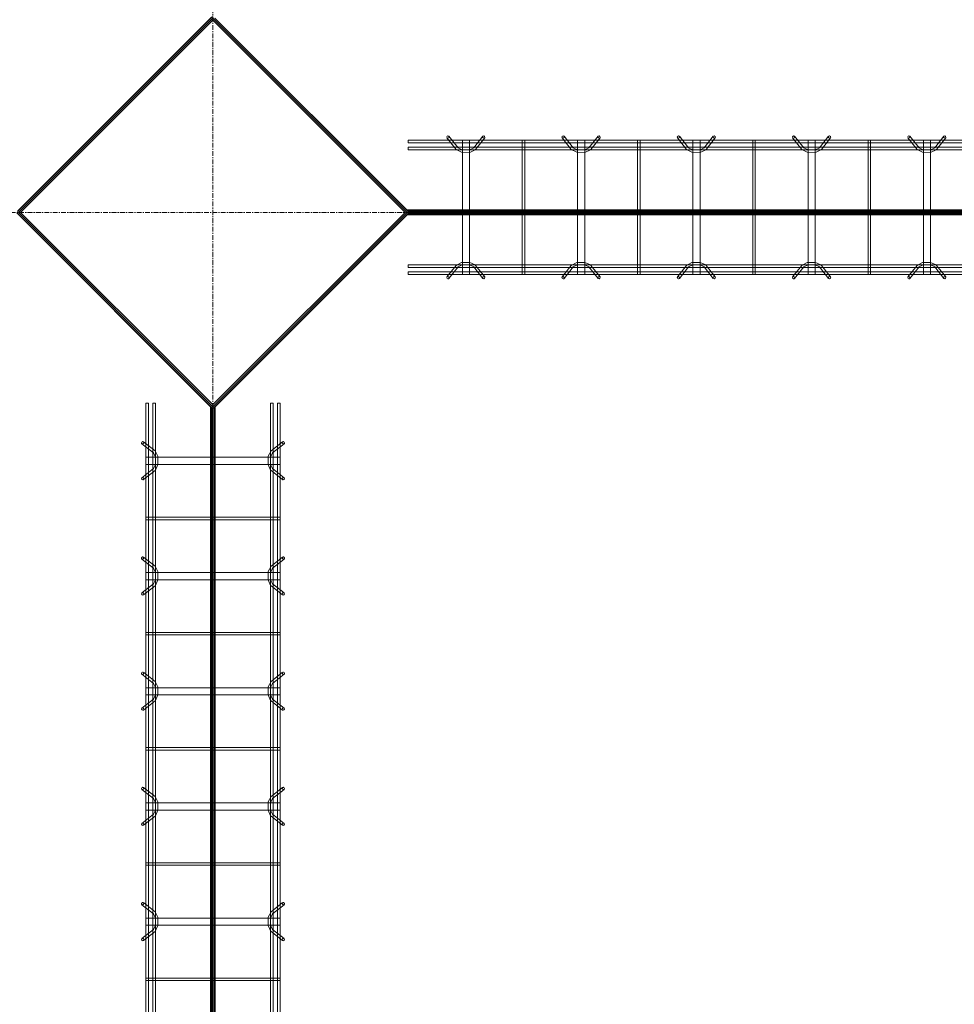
# Model space of a CAD drawing. Header units: inches. Extents: x -4136 to 1945, y -6639 to 12387.
# Tile 303 of 656: x -3501 to -3404, y 10084 to 10187. Entities that reach past the tile are written whole.
import ezdxf

# ---------------------------------------------------------------- set-up
doc = ezdxf.new("R2010")
doc.units = ezdxf.units.IN
doc.header["$MEASUREMENT"] = 0
doc.linetypes.add('Línea de rejilla', pattern=[0.875, 0.5, -0.125, 0.125, -0.125])
for name, color, linetype, lineweight in [('A-FLOR', 7, 'Continuous', 9), ('A-GENM', 7, 'Continuous', 9), ('S-BEAM', 7, 'Continuous', 9), ('S-GRID', 7, 'Continuous', 9)]:
    doc.layers.add(name, color=color, linetype=linetype, lineweight=lineweight)

# ---------------------------------------------------------------- blocks, each defined once
blk = doc.blocks.new('Dowel bar assembly - Dowel bar assembly-673744-SLAB ON GROUND JOINTS')
at = {"layer": 'S-BEAM', "color": 253, "true_color": 0xaaaaaa}
for p, q in [((4.02, 2.23), (4.97, 1.03)), ((5.18, 1.19), (4.23, 2.39)), ((7.76, 2.39), (6.81, 1.19)), ((7.01, 1.03), (7.96, 2.23)), ((16.02, 2.23), (16.97, 1.03)), ((17.18, 1.19), (16.23, 2.39)), ((19.76, 2.39), (18.81, 1.19)), ((19.01, 1.03), (19.96, 2.23)), ((28.02, 2.23), (28.97, 1.03)), ((29.18, 1.19), (28.23, 2.39)), ((31.76, 2.39), (30.81, 1.19)), ((31.01, 1.03), (31.96, 2.23)), ((40.02, 2.23), (40.97, 1.03)), ((41.18, 1.19), (40.23, 2.39)), ((43.76, 2.39), (42.81, 1.19)), ((43.01, 1.03), (43.96, 2.23)), ((52.02, 2.23), (52.97, 1.03)), ((53.18, 1.19), (52.23, 2.39)), ((55.76, 2.39), (54.81, 1.19)), ((55.01, 1.03), (55.96, 2.23)), ((245.28, 1.98), (0, 1.98)), ((0, 1.98), (0, 1.72)), ((0, 1.72), (0, 1.98)), ((0, 1.72), (245.28, 1.72)), ((245.28, 1.25), (0, 1.25)), ((0, 0.99), (0, 1.25)), ((0, 1.25), (0, 0.99)), ((5.63, 1.99), (5.63, -12.01)), ((6.38, 1.99), (5.63, 1.99)), ((5.63, 1.99), (6.38, 1.99)), ((6.38, -12.01), (6.38, 1.99)), ((11.87, 1.99), (11.87, -12.01)), ((12.13, 1.99), (11.87, 1.99)), ((11.87, 1.99), (12.13, 1.99)), ((12.13, -12.01), (12.13, 1.99)), ((17.63, 1.99), (17.63, -12.01)), ((18.38, 1.99), (17.63, 1.99)), ((17.63, 1.99), (18.38, 1.99)), ((18.38, -12.01), (18.38, 1.99)), ((23.87, 1.99), (23.87, -12.01)), ((24.13, 1.99), (23.87, 1.99)), ((23.87, 1.99), (24.13, 1.99)), ((24.13, -12.01), (24.13, 1.99)), ((29.63, 1.99), (29.63, -12.01)), ((30.38, 1.99), (29.63, 1.99)), ((29.63, 1.99), (30.38, 1.99)), ((30.38, -12.01), (30.38, 1.99)), ((35.87, 1.99), (35.87, -12.01)), ((36.13, 1.99), (35.87, 1.99)), ((35.87, 1.99), (36.13, 1.99)), ((36.13, -12.01), (36.13, 1.99)), ((41.63, 1.99), (41.63, -12.01)), ((42.38, 1.99), (41.63, 1.99)), ((41.63, 1.99), (42.38, 1.99)), ((42.38, -12.01), (42.38, 1.99)), ((47.87, 1.99), (47.87, -12.01)), ((48.13, 1.99), (47.87, 1.99)), ((47.87, 1.99), (48.13, 1.99)), ((48.13, -12.01), (48.13, 1.99)), ((53.63, 1.99), (53.63, -12.01)), ((54.38, 1.99), (53.63, 1.99)), ((53.63, 1.99), (54.38, 1.99)), ((54.38, -12.01), (54.38, 1.99)), ((59.87, 1.99), (59.87, -12.01)), ((60.13, 1.99), (59.87, 1.99)), ((59.87, 1.99), (60.13, 1.99)), ((60.13, -12.01), (60.13, 1.99)), ((0, 0.99), (245.28, 0.99)), ((245.28, -11.01), (0, -11.01)), ((0, -11.27), (0, -11.01)), ((0, -11.01), (0, -11.27)), ((0, -11.27), (245.28, -11.27)), ((4.97, -11.05), (4.02, -12.25)), ((4.23, -12.41), (5.18, -11.21)), ((6.81, -11.21), (7.76, -12.41)), ((7.96, -12.25), (7.01, -11.05)), ((16.97, -11.05), (16.02, -12.25)), ((16.23, -12.41), (17.18, -11.21)), ((18.81, -11.21), (19.76, -12.41)), ((19.96, -12.25), (19.01, -11.05)), ((28.97, -11.05), (28.02, -12.25)), ((28.23, -12.41), (29.18, -11.21)), ((30.81, -11.21), (31.76, -12.41)), ((31.96, -12.25), (31.01, -11.05)), ((40.97, -11.05), (40.02, -12.25)), ((40.23, -12.41), (41.18, -11.21)), ((42.81, -11.21), (43.76, -12.41)), ((43.96, -12.25), (43.01, -11.05)), ((52.97, -11.05), (52.02, -12.25)), ((52.23, -12.41), (53.18, -11.21)), ((54.81, -11.21), (55.76, -12.41)), ((55.96, -12.25), (55.01, -11.05)), ((245.28, -11.74), (0, -11.74)), ((0, -12), (0, -11.74)), ((0, -11.74), (0, -12)), ((0, -12), (245.28, -12)), ((6.38, -12.01), (5.63, -12.01)), ((5.63, -12.01), (6.38, -12.01)), ((12.13, -12.01), (11.87, -12.01)), ((11.87, -12.01), (12.13, -12.01)), ((18.38, -12.01), (17.63, -12.01)), ((17.63, -12.01), (18.38, -12.01)), ((24.13, -12.01), (23.87, -12.01)), ((23.87, -12.01), (24.13, -12.01)), ((30.38, -12.01), (29.63, -12.01)), ((29.63, -12.01), (30.38, -12.01)), ((36.13, -12.01), (35.87, -12.01)), ((35.87, -12.01), (36.13, -12.01)), ((42.38, -12.01), (41.63, -12.01)), ((41.63, -12.01), (42.38, -12.01)), ((48.13, -12.01), (47.87, -12.01)), ((47.87, -12.01), (48.13, -12.01)), ((54.38, -12.01), (53.63, -12.01)), ((53.63, -12.01), (54.38, -12.01)), ((60.13, -12.01), (59.87, -12.01)), ((59.87, -12.01), (60.13, -12.01))]:
    blk.add_line(p, q, dxfattribs=at)
at = {"layer": 'S-BEAM', "color": 253, "true_color": 0xaaaaaa, "flags": 128}
for points in [[(4.97, 1.03), (5.53, 0.73), (6.39, 0.72), (6.97, 0.99), (7.01, 1.03)], [(5.18, 1.19), (5.62, 0.97), (6.38, 0.98), (6.81, 1.19)], [(16.97, 1.03), (17.53, 0.73), (18.39, 0.72), (18.97, 0.99), (19.01, 1.03)], [(17.18, 1.19), (17.62, 0.97), (18.38, 0.98), (18.81, 1.19)], [(28.97, 1.03), (29.53, 0.73), (30.39, 0.72), (30.97, 0.99), (31.01, 1.03)], [(29.18, 1.19), (29.62, 0.97), (30.38, 0.98), (30.81, 1.19)], [(40.97, 1.03), (41.53, 0.73), (42.39, 0.72), (42.97, 0.99), (43.01, 1.03)], [(41.18, 1.19), (41.62, 0.97), (42.38, 0.98), (42.81, 1.19)], [(52.97, 1.03), (53.53, 0.73), (54.39, 0.72), (54.97, 0.99), (55.01, 1.03)], [(53.18, 1.19), (53.62, 0.97), (54.38, 0.98), (54.81, 1.19)], [(4.97, -11.05), (5.53, -10.75), (6.39, -10.74), (6.97, -11.01), (7.01, -11.05)], [(5.18, -11.21), (5.62, -10.99), (6.38, -11), (6.81, -11.21)], [(16.97, -11.05), (17.53, -10.75), (18.39, -10.74), (18.97, -11.01), (19.01, -11.05)], [(17.18, -11.21), (17.62, -10.99), (18.38, -11), (18.81, -11.21)], [(28.97, -11.05), (29.53, -10.75), (30.39, -10.74), (30.97, -11.01), (31.01, -11.05)], [(29.18, -11.21), (29.62, -10.99), (30.38, -11), (30.81, -11.21)], [(40.97, -11.05), (41.53, -10.75), (42.39, -10.74), (42.97, -11.01), (43.01, -11.05)], [(41.18, -11.21), (41.62, -10.99), (42.38, -11), (42.81, -11.21)], [(52.97, -11.05), (53.53, -10.75), (54.39, -10.74), (54.97, -11.01), (55.01, -11.05)], [(53.18, -11.21), (53.62, -10.99), (54.38, -11), (54.81, -11.21)]]:
    blk.add_lwpolyline(points, dxfattribs=at)
at = {"layer": 'S-BEAM', "color": 253, "true_color": 0xaaaaaa}
for centre, major_axis, start_param, end_param in [((4.12, 2.31), (0.101, 0.08), 5.709265, 8.850858), ((4.12, 2.31), (0.101, 0.08), 2.567673, 5.709265), ((7.86, 2.31), (-0.101, 0.08), 3.715513, 6.857105), ((7.86, 2.31), (-0.101, 0.08), 0.57392, 3.715513), ((16.12, 2.31), (0.101, 0.08), 5.709265, 8.850858), ((16.12, 2.31), (0.101, 0.08), 2.567673, 5.709265), ((19.86, 2.31), (-0.101, 0.08), 3.715513, 6.857105), ((19.86, 2.31), (-0.101, 0.08), 0.57392, 3.715513), ((28.12, 2.31), (0.101, 0.08), 5.709265, 8.850858), ((28.12, 2.31), (0.101, 0.08), 2.567673, 5.709265), ((31.86, 2.31), (-0.101, 0.08), 3.715513, 6.857105), ((31.86, 2.31), (-0.101, 0.08), 0.57392, 3.715513), ((40.12, 2.31), (0.101, 0.08), 5.709265, 8.850858), ((40.12, 2.31), (0.101, 0.08), 2.567673, 5.709265), ((43.86, 2.31), (-0.101, 0.08), 3.715513, 6.857105), ((43.86, 2.31), (-0.101, 0.08), 0.57392, 3.715513), ((52.12, 2.31), (0.101, 0.08), 5.709265, 8.850858), ((52.12, 2.31), (0.101, 0.08), 2.567673, 5.709265), ((55.86, 2.31), (-0.101, 0.08), 3.715513, 6.857105), ((55.86, 2.31), (-0.101, 0.08), 0.57392, 3.715513), ((4.12, -12.33), (-0.101, 0.08), 3.715513, 6.857105), ((7.86, -12.33), (0.101, 0.08), 5.709265, 8.850858), ((16.12, -12.33), (-0.101, 0.08), 3.715513, 6.857105), ((19.86, -12.33), (0.101, 0.08), 5.709265, 8.850858), ((28.12, -12.33), (-0.101, 0.08), 3.715513, 6.857105), ((31.86, -12.33), (0.101, 0.08), 5.709265, 8.850858), ((40.12, -12.33), (-0.101, 0.08), 3.715513, 6.857105), ((43.86, -12.33), (0.101, 0.08), 5.709265, 8.850858), ((52.12, -12.33), (-0.101, 0.08), 3.715513, 6.857105), ((55.86, -12.33), (0.101, 0.08), 5.709265, 8.850858), ((4.12, -12.33), (-0.101, 0.08), 0.57392, 3.715513), ((7.86, -12.33), (0.101, 0.08), 2.567673, 5.709265), ((16.12, -12.33), (-0.101, 0.08), 0.57392, 3.715513), ((19.86, -12.33), (0.101, 0.08), 2.567673, 5.709265), ((28.12, -12.33), (-0.101, 0.08), 0.57392, 3.715513), ((31.86, -12.33), (0.101, 0.08), 2.567673, 5.709265), ((40.12, -12.33), (-0.101, 0.08), 0.57392, 3.715513), ((43.86, -12.33), (0.101, 0.08), 2.567673, 5.709265), ((52.12, -12.33), (-0.101, 0.08), 0.57392, 3.715513), ((55.86, -12.33), (0.101, 0.08), 2.567673, 5.709265)]:
    blk.add_ellipse(centre, major_axis=major_axis, ratio=0.816528, start_param=start_param, end_param=end_param, dxfattribs=at)
blk = doc.blocks.new('Dowel bar assembly - Dowel bar assembly-672828-SLAB ON GROUND JOINTS')
at = {"layer": 'S-BEAM', "color": 253, "true_color": 0xaaaaaa}
for p, q in [((4.02, 2.23), (4.97, 1.03)), ((5.18, 1.19), (4.23, 2.39)), ((7.76, 2.39), (6.81, 1.19)), ((7.01, 1.03), (7.96, 2.23)), ((16.02, 2.23), (16.97, 1.03)), ((17.18, 1.19), (16.23, 2.39)), ((19.76, 2.39), (18.81, 1.19)), ((19.01, 1.03), (19.96, 2.23)), ((28.02, 2.23), (28.97, 1.03)), ((29.18, 1.19), (28.23, 2.39)), ((31.76, 2.39), (30.81, 1.19)), ((31.01, 1.03), (31.96, 2.23)), ((40.02, 2.23), (40.97, 1.03)), ((41.18, 1.19), (40.23, 2.39)), ((43.76, 2.39), (42.81, 1.19)), ((43.01, 1.03), (43.96, 2.23)), ((52.02, 2.23), (52.97, 1.03)), ((53.18, 1.19), (52.23, 2.39)), ((55.76, 2.39), (54.81, 1.19)), ((55.01, 1.03), (55.96, 2.23)), ((64.02, 2.23), (64.97, 1.03)), ((65.18, 1.19), (64.23, 2.39)), ((67.76, 2.39), (66.81, 1.19)), ((67.01, 1.03), (67.96, 2.23)), ((76.02, 2.23), (76.97, 1.03)), ((77.18, 1.19), (76.23, 2.39)), ((79.76, 2.39), (78.81, 1.19)), ((79.01, 1.03), (79.96, 2.23)), ((88.02, 2.23), (88.97, 1.03)), ((89.18, 1.19), (88.23, 2.39)), ((91.76, 2.39), (90.81, 1.19)), ((91.01, 1.03), (91.96, 2.23)), ((100.02, 2.23), (100.97, 1.03)), ((101.18, 1.19), (100.23, 2.39)), ((103.76, 2.39), (102.81, 1.19)), ((103.01, 1.03), (103.96, 2.23)), ((112.02, 2.23), (112.97, 1.03)), ((113.18, 1.19), (112.23, 2.39)), ((115.76, 2.39), (114.81, 1.19)), ((115.01, 1.03), (115.96, 2.23)), ((128.02, 2.23), (128.97, 1.03)), ((129.18, 1.19), (128.23, 2.39)), ((131.76, 2.39), (130.81, 1.19)), ((131.01, 1.03), (131.96, 2.23)), ((136, 1.98), (0, 1.98)), ((0, 1.98), (0, 1.72)), ((0, 1.72), (0, 1.98)), ((0, 1.72), (136, 1.72)), ((136, 1.25), (0, 1.25)), ((0, 0.99), (0, 1.25)), ((0, 1.25), (0, 0.99)), ((5.63, 1.99), (5.63, -12.01)), ((6.38, 1.99), (5.63, 1.99)), ((5.63, 1.99), (6.38, 1.99)), ((6.38, -12.01), (6.38, 1.99)), ((11.87, 1.99), (11.87, -12.01)), ((12.13, 1.99), (11.87, 1.99)), ((11.87, 1.99), (12.13, 1.99)), ((12.13, -12.01), (12.13, 1.99)), ((17.63, 1.99), (17.63, -12.01)), ((18.38, 1.99), (17.63, 1.99)), ((17.63, 1.99), (18.38, 1.99)), ((18.38, -12.01), (18.38, 1.99)), ((23.87, 1.99), (23.87, -12.01)), ((24.13, 1.99), (23.87, 1.99)), ((23.87, 1.99), (24.13, 1.99)), ((24.13, -12.01), (24.13, 1.99)), ((29.63, 1.99), (29.63, -12.01)), ((30.38, 1.99), (29.63, 1.99)), ((29.63, 1.99), (30.38, 1.99)), ((30.38, -12.01), (30.38, 1.99)), ((35.87, 1.99), (35.87, -12.01)), ((36.13, 1.99), (35.87, 1.99)), ((35.87, 1.99), (36.13, 1.99)), ((36.13, -12.01), (36.13, 1.99)), ((41.63, 1.99), (41.63, -12.01)), ((42.38, 1.99), (41.63, 1.99)), ((41.63, 1.99), (42.38, 1.99)), ((42.38, -12.01), (42.38, 1.99)), ((47.87, 1.99), (47.87, -12.01)), ((48.13, 1.99), (47.87, 1.99)), ((47.87, 1.99), (48.13, 1.99)), ((48.13, -12.01), (48.13, 1.99)), ((53.63, 1.99), (53.63, -12.01)), ((54.38, 1.99), (53.63, 1.99)), ((53.63, 1.99), (54.38, 1.99)), ((54.38, -12.01), (54.38, 1.99)), ((59.87, 1.99), (59.87, -12.01)), ((60.13, 1.99), (59.87, 1.99)), ((59.87, 1.99), (60.13, 1.99)), ((60.13, -12.01), (60.13, 1.99)), ((65.63, 1.99), (65.63, -12.01)), ((66.38, 1.99), (65.63, 1.99)), ((65.63, 1.99), (66.38, 1.99)), ((66.38, -12.01), (66.38, 1.99)), ((71.87, 1.99), (71.87, -12.01)), ((72.13, 1.99), (71.87, 1.99)), ((71.87, 1.99), (72.13, 1.99)), ((72.13, -12.01), (72.13, 1.99)), ((77.63, 1.99), (77.63, -12.01)), ((78.38, 1.99), (77.63, 1.99)), ((77.63, 1.99), (78.38, 1.99)), ((78.38, -12.01), (78.38, 1.99)), ((83.87, 1.99), (83.87, -12.01)), ((84.13, 1.99), (83.87, 1.99)), ((83.87, 1.99), (84.13, 1.99)), ((84.13, -12.01), (84.13, 1.99)), ((89.63, 1.99), (89.63, -12.01)), ((90.38, 1.99), (89.63, 1.99)), ((89.63, 1.99), (90.38, 1.99)), ((90.38, -12.01), (90.38, 1.99)), ((95.87, 1.99), (95.87, -12.01)), ((96.13, 1.99), (95.87, 1.99)), ((95.87, 1.99), (96.13, 1.99)), ((96.13, -12.01), (96.13, 1.99)), ((101.63, 1.99), (101.63, -12.01)), ((102.38, 1.99), (101.63, 1.99)), ((101.63, 1.99), (102.38, 1.99)), ((102.38, -12.01), (102.38, 1.99)), ((107.87, 1.99), (107.87, -12.01)), ((108.13, 1.99), (107.87, 1.99)), ((107.87, 1.99), (108.13, 1.99)), ((108.13, -12.01), (108.13, 1.99)), ((113.63, 1.99), (113.63, -12.01)), ((114.38, 1.99), (113.63, 1.99)), ((113.63, 1.99), (114.38, 1.99)), ((114.38, -12.01), (114.38, 1.99)), ((119.87, 1.99), (119.87, -12.01)), ((120.13, 1.99), (119.87, 1.99)), ((119.87, 1.99), (120.13, 1.99)), ((120.13, -12.01), (120.13, 1.99)), ((129.63, 1.99), (129.63, -12.01)), ((130.38, 1.99), (129.63, 1.99)), ((129.63, 1.99), (130.38, 1.99)), ((130.38, -12.01), (130.38, 1.99)), ((136, 1.98), (136, 1.72)), ((136, 1.72), (136, 1.98)), ((136, 0.99), (136, 1.25)), ((136, 1.25), (136, 0.99)), ((0, 0.99), (136, 0.99)), ((136, -11.01), (0, -11.01)), ((0, -11.27), (0, -11.01)), ((0, -11.01), (0, -11.27)), ((0, -11.27), (136, -11.27)), ((4.97, -11.05), (4.02, -12.25)), ((4.23, -12.41), (5.18, -11.21)), ((6.81, -11.21), (7.76, -12.41)), ((7.96, -12.25), (7.01, -11.05)), ((16.97, -11.05), (16.02, -12.25)), ((16.23, -12.41), (17.18, -11.21)), ((18.81, -11.21), (19.76, -12.41)), ((19.96, -12.25), (19.01, -11.05)), ((28.97, -11.05), (28.02, -12.25)), ((28.23, -12.41), (29.18, -11.21)), ((30.81, -11.21), (31.76, -12.41)), ((31.96, -12.25), (31.01, -11.05)), ((40.97, -11.05), (40.02, -12.25)), ((40.23, -12.41), (41.18, -11.21)), ((42.81, -11.21), (43.76, -12.41)), ((43.96, -12.25), (43.01, -11.05)), ((52.97, -11.05), (52.02, -12.25)), ((52.23, -12.41), (53.18, -11.21)), ((54.81, -11.21), (55.76, -12.41)), ((55.96, -12.25), (55.01, -11.05)), ((64.97, -11.05), (64.02, -12.25)), ((64.23, -12.41), (65.18, -11.21)), ((66.81, -11.21), (67.76, -12.41)), ((67.96, -12.25), (67.01, -11.05)), ((76.97, -11.05), (76.02, -12.25)), ((76.23, -12.41), (77.18, -11.21)), ((78.81, -11.21), (79.76, -12.41)), ((79.96, -12.25), (79.01, -11.05)), ((88.97, -11.05), (88.02, -12.25)), ((88.23, -12.41), (89.18, -11.21)), ((90.81, -11.21), (91.76, -12.41)), ((91.96, -12.25), (91.01, -11.05)), ((100.97, -11.05), (100.02, -12.25)), ((100.23, -12.41), (101.18, -11.21)), ((102.81, -11.21), (103.76, -12.41)), ((103.96, -12.25), (103.01, -11.05)), ((112.97, -11.05), (112.02, -12.25)), ((112.23, -12.41), (113.18, -11.21)), ((114.81, -11.21), (115.76, -12.41)), ((115.96, -12.25), (115.01, -11.05)), ((128.97, -11.05), (128.02, -12.25)), ((128.23, -12.41), (129.18, -11.21)), ((130.81, -11.21), (131.76, -12.41)), ((131.96, -12.25), (131.01, -11.05)), ((136, -11.27), (136, -11.01)), ((136, -11.01), (136, -11.27)), ((136, -11.74), (0, -11.74)), ((0, -12), (0, -11.74)), ((0, -11.74), (0, -12)), ((0, -12), (136, -12)), ((6.38, -12.01), (5.63, -12.01)), ((5.63, -12.01), (6.38, -12.01)), ((12.13, -12.01), (11.87, -12.01)), ((11.87, -12.01), (12.13, -12.01)), ((18.38, -12.01), (17.63, -12.01)), ((17.63, -12.01), (18.38, -12.01)), ((24.13, -12.01), (23.87, -12.01)), ((23.87, -12.01), (24.13, -12.01)), ((30.38, -12.01), (29.63, -12.01)), ((29.63, -12.01), (30.38, -12.01)), ((36.13, -12.01), (35.87, -12.01)), ((35.87, -12.01), (36.13, -12.01)), ((42.38, -12.01), (41.63, -12.01)), ((41.63, -12.01), (42.38, -12.01)), ((48.13, -12.01), (47.87, -12.01)), ((47.87, -12.01), (48.13, -12.01)), ((54.38, -12.01), (53.63, -12.01)), ((53.63, -12.01), (54.38, -12.01)), ((60.13, -12.01), (59.87, -12.01)), ((59.87, -12.01), (60.13, -12.01)), ((66.38, -12.01), (65.63, -12.01)), ((65.63, -12.01), (66.38, -12.01)), ((72.13, -12.01), (71.87, -12.01)), ((71.87, -12.01), (72.13, -12.01)), ((78.38, -12.01), (77.63, -12.01)), ((77.63, -12.01), (78.38, -12.01)), ((84.13, -12.01), (83.87, -12.01)), ((83.87, -12.01), (84.13, -12.01)), ((90.38, -12.01), (89.63, -12.01)), ((89.63, -12.01), (90.38, -12.01)), ((96.13, -12.01), (95.87, -12.01)), ((95.87, -12.01), (96.13, -12.01)), ((102.38, -12.01), (101.63, -12.01)), ((101.63, -12.01), (102.38, -12.01)), ((108.13, -12.01), (107.87, -12.01)), ((107.87, -12.01), (108.13, -12.01)), ((114.38, -12.01), (113.63, -12.01)), ((113.63, -12.01), (114.38, -12.01)), ((120.13, -12.01), (119.87, -12.01)), ((119.87, -12.01), (120.13, -12.01)), ((130.38, -12.01), (129.63, -12.01)), ((129.63, -12.01), (130.38, -12.01)), ((136, -12), (136, -11.74)), ((136, -11.74), (136, -12))]:
    blk.add_line(p, q, dxfattribs=at)
at = {"layer": 'S-BEAM', "color": 253, "true_color": 0xaaaaaa, "flags": 128}
for points in [[(4.97, 1.03), (5.53, 0.73), (6.39, 0.72), (6.97, 0.99), (7.01, 1.03)], [(5.18, 1.19), (5.62, 0.97), (6.38, 0.98), (6.81, 1.19)], [(16.97, 1.03), (17.53, 0.73), (18.39, 0.72), (18.97, 0.99), (19.01, 1.03)], [(17.18, 1.19), (17.62, 0.97), (18.38, 0.98), (18.81, 1.19)], [(28.97, 1.03), (29.53, 0.73), (30.39, 0.72), (30.97, 0.99), (31.01, 1.03)], [(29.18, 1.19), (29.62, 0.97), (30.38, 0.98), (30.81, 1.19)], [(40.97, 1.03), (41.53, 0.73), (42.39, 0.72), (42.97, 0.99), (43.01, 1.03)], [(41.18, 1.19), (41.62, 0.97), (42.38, 0.98), (42.81, 1.19)], [(52.97, 1.03), (53.53, 0.73), (54.39, 0.72), (54.97, 0.99), (55.01, 1.03)], [(53.18, 1.19), (53.62, 0.97), (54.38, 0.98), (54.81, 1.19)], [(64.97, 1.03), (65.53, 0.73), (66.39, 0.72), (66.97, 0.99), (67.01, 1.03)], [(65.18, 1.19), (65.62, 0.97), (66.38, 0.98), (66.81, 1.19)], [(76.97, 1.03), (77.53, 0.73), (78.39, 0.72), (78.97, 0.99), (79.01, 1.03)], [(77.18, 1.19), (77.62, 0.97), (78.38, 0.98), (78.81, 1.19)], [(88.97, 1.03), (89.53, 0.73), (90.39, 0.72), (90.97, 0.99), (91.01, 1.03)], [(89.18, 1.19), (89.62, 0.97), (90.38, 0.98), (90.81, 1.19)], [(100.97, 1.03), (101.53, 0.73), (102.39, 0.72), (102.97, 0.99), (103.01, 1.03)], [(101.18, 1.19), (101.62, 0.97), (102.38, 0.98), (102.81, 1.19)], [(112.97, 1.03), (113.53, 0.73), (114.39, 0.72), (114.97, 0.99), (115.01, 1.03)], [(113.18, 1.19), (113.62, 0.97), (114.38, 0.98), (114.81, 1.19)], [(128.97, 1.03), (129.53, 0.73), (130.39, 0.72), (130.97, 0.99), (131.01, 1.03)], [(129.18, 1.19), (129.62, 0.97), (130.38, 0.98), (130.81, 1.19)], [(4.97, -11.05), (5.53, -10.75), (6.39, -10.74), (6.97, -11.01), (7.01, -11.05)], [(5.18, -11.21), (5.62, -10.99), (6.38, -11), (6.81, -11.21)], [(16.97, -11.05), (17.53, -10.75), (18.39, -10.74), (18.97, -11.01), (19.01, -11.05)], [(17.18, -11.21), (17.62, -10.99), (18.38, -11), (18.81, -11.21)], [(28.97, -11.05), (29.53, -10.75), (30.39, -10.74), (30.97, -11.01), (31.01, -11.05)], [(29.18, -11.21), (29.62, -10.99), (30.38, -11), (30.81, -11.21)], [(40.97, -11.05), (41.53, -10.75), (42.39, -10.74), (42.97, -11.01), (43.01, -11.05)], [(41.18, -11.21), (41.62, -10.99), (42.38, -11), (42.81, -11.21)], [(52.97, -11.05), (53.53, -10.75), (54.39, -10.74), (54.97, -11.01), (55.01, -11.05)], [(53.18, -11.21), (53.62, -10.99), (54.38, -11), (54.81, -11.21)], [(64.97, -11.05), (65.53, -10.75), (66.39, -10.74), (66.97, -11.01), (67.01, -11.05)], [(65.18, -11.21), (65.62, -10.99), (66.38, -11), (66.81, -11.21)], [(76.97, -11.05), (77.53, -10.75), (78.39, -10.74), (78.97, -11.01), (79.01, -11.05)], [(77.18, -11.21), (77.62, -10.99), (78.38, -11), (78.81, -11.21)], [(88.97, -11.05), (89.53, -10.75), (90.39, -10.74), (90.97, -11.01), (91.01, -11.05)], [(89.18, -11.21), (89.62, -10.99), (90.38, -11), (90.81, -11.21)], [(100.97, -11.05), (101.53, -10.75), (102.39, -10.74), (102.97, -11.01), (103.01, -11.05)], [(101.18, -11.21), (101.62, -10.99), (102.38, -11), (102.81, -11.21)], [(112.97, -11.05), (113.53, -10.75), (114.39, -10.74), (114.97, -11.01), (115.01, -11.05)], [(113.18, -11.21), (113.62, -10.99), (114.38, -11), (114.81, -11.21)], [(128.97, -11.05), (129.53, -10.75), (130.39, -10.74), (130.97, -11.01), (131.01, -11.05)], [(129.18, -11.21), (129.62, -10.99), (130.38, -11), (130.81, -11.21)]]:
    blk.add_lwpolyline(points, dxfattribs=at)
at = {"layer": 'S-BEAM', "color": 253, "true_color": 0xaaaaaa}
for centre, major_axis, start_param, end_param in [((4.12, 2.31), (0.101, 0.08), 5.709265, 8.850858), ((4.12, 2.31), (0.101, 0.08), 2.567673, 5.709265), ((7.86, 2.31), (-0.101, 0.08), 3.715513, 6.857105), ((7.86, 2.31), (-0.101, 0.08), 0.57392, 3.715513), ((16.12, 2.31), (0.101, 0.08), 5.709265, 8.850858), ((16.12, 2.31), (0.101, 0.08), 2.567673, 5.709265), ((19.86, 2.31), (-0.101, 0.08), 3.715513, 6.857105), ((19.86, 2.31), (-0.101, 0.08), 0.57392, 3.715513), ((28.12, 2.31), (0.101, 0.08), 5.709265, 8.850858), ((28.12, 2.31), (0.101, 0.08), 2.567673, 5.709265), ((31.86, 2.31), (-0.101, 0.08), 3.715513, 6.857105), ((31.86, 2.31), (-0.101, 0.08), 0.57392, 3.715513), ((40.12, 2.31), (0.101, 0.08), 5.709265, 8.850858), ((40.12, 2.31), (0.101, 0.08), 2.567673, 5.709265), ((43.86, 2.31), (-0.101, 0.08), 3.715513, 6.857105), ((43.86, 2.31), (-0.101, 0.08), 0.57392, 3.715513), ((52.12, 2.31), (0.101, 0.08), 5.709265, 8.850858), ((52.12, 2.31), (0.101, 0.08), 2.567673, 5.709265), ((55.86, 2.31), (-0.101, 0.08), 3.715513, 6.857105), ((55.86, 2.31), (-0.101, 0.08), 0.57392, 3.715513), ((64.12, 2.31), (0.101, 0.08), 5.709265, 8.850858), ((64.12, 2.31), (0.101, 0.08), 2.567673, 5.709265), ((67.86, 2.31), (-0.101, 0.08), 3.715513, 6.857105), ((67.86, 2.31), (-0.101, 0.08), 0.57392, 3.715513), ((76.12, 2.31), (0.101, 0.08), 5.709265, 8.850858), ((76.12, 2.31), (0.101, 0.08), 2.567673, 5.709265), ((79.86, 2.31), (-0.101, 0.08), 3.715513, 6.857105), ((79.86, 2.31), (-0.101, 0.08), 0.57392, 3.715513), ((88.12, 2.31), (0.101, 0.08), 5.709265, 8.850858), ((88.12, 2.31), (0.101, 0.08), 2.567673, 5.709265), ((91.86, 2.31), (-0.101, 0.08), 3.715513, 6.857105), ((91.86, 2.31), (-0.101, 0.08), 0.57392, 3.715513), ((100.12, 2.31), (0.101, 0.08), 5.709265, 8.850858), ((100.12, 2.31), (0.101, 0.08), 2.567673, 5.709265), ((103.86, 2.31), (-0.101, 0.08), 3.715513, 6.857105), ((103.86, 2.31), (-0.101, 0.08), 0.57392, 3.715513), ((112.12, 2.31), (0.101, 0.08), 5.709265, 8.850858), ((112.12, 2.31), (0.101, 0.08), 2.567673, 5.709265), ((115.86, 2.31), (-0.101, 0.08), 3.715513, 6.857105), ((115.86, 2.31), (-0.101, 0.08), 0.57392, 3.715513), ((128.12, 2.31), (0.101, 0.08), 5.709265, 8.850858), ((128.12, 2.31), (0.101, 0.08), 2.567673, 5.709265), ((131.86, 2.31), (-0.101, 0.08), 3.715513, 6.857105), ((131.86, 2.31), (-0.101, 0.08), 0.57392, 3.715513), ((4.12, -12.33), (-0.101, 0.08), 3.715513, 6.857105), ((7.86, -12.33), (0.101, 0.08), 5.709265, 8.850858), ((16.12, -12.33), (-0.101, 0.08), 3.715513, 6.857105), ((19.86, -12.33), (0.101, 0.08), 5.709265, 8.850858), ((28.12, -12.33), (-0.101, 0.08), 3.715513, 6.857105), ((31.86, -12.33), (0.101, 0.08), 5.709265, 8.850858), ((40.12, -12.33), (-0.101, 0.08), 3.715513, 6.857105), ((43.86, -12.33), (0.101, 0.08), 5.709265, 8.850858), ((52.12, -12.33), (-0.101, 0.08), 3.715513, 6.857105), ((55.86, -12.33), (0.101, 0.08), 5.709265, 8.850858), ((64.12, -12.33), (-0.101, 0.08), 3.715513, 6.857105), ((67.86, -12.33), (0.101, 0.08), 5.709265, 8.850858), ((76.12, -12.33), (-0.101, 0.08), 3.715513, 6.857105), ((79.86, -12.33), (0.101, 0.08), 5.709265, 8.850858), ((88.12, -12.33), (-0.101, 0.08), 3.715513, 6.857105), ((91.86, -12.33), (0.101, 0.08), 5.709265, 8.850858), ((100.12, -12.33), (-0.101, 0.08), 3.715513, 6.857105), ((103.86, -12.33), (0.101, 0.08), 5.709265, 8.850858), ((112.12, -12.33), (-0.101, 0.08), 3.715513, 6.857105), ((115.86, -12.33), (0.101, 0.08), 5.709265, 8.850858), ((128.12, -12.33), (-0.101, 0.08), 3.715513, 6.857105), ((131.86, -12.33), (0.101, 0.08), 5.709265, 8.850858), ((4.12, -12.33), (-0.101, 0.08), 0.57392, 3.715513), ((7.86, -12.33), (0.101, 0.08), 2.567673, 5.709265), ((16.12, -12.33), (-0.101, 0.08), 0.57392, 3.715513), ((19.86, -12.33), (0.101, 0.08), 2.567673, 5.709265), ((28.12, -12.33), (-0.101, 0.08), 0.57392, 3.715513), ((31.86, -12.33), (0.101, 0.08), 2.567673, 5.709265), ((40.12, -12.33), (-0.101, 0.08), 0.57392, 3.715513), ((43.86, -12.33), (0.101, 0.08), 2.567673, 5.709265), ((52.12, -12.33), (-0.101, 0.08), 0.57392, 3.715513), ((55.86, -12.33), (0.101, 0.08), 2.567673, 5.709265), ((64.12, -12.33), (-0.101, 0.08), 0.57392, 3.715513), ((67.86, -12.33), (0.101, 0.08), 2.567673, 5.709265), ((76.12, -12.33), (-0.101, 0.08), 0.57392, 3.715513), ((79.86, -12.33), (0.101, 0.08), 2.567673, 5.709265), ((88.12, -12.33), (-0.101, 0.08), 0.57392, 3.715513), ((91.86, -12.33), (0.101, 0.08), 2.567673, 5.709265), ((100.12, -12.33), (-0.101, 0.08), 0.57392, 3.715513), ((103.86, -12.33), (0.101, 0.08), 2.567673, 5.709265), ((112.12, -12.33), (-0.101, 0.08), 0.57392, 3.715513), ((115.86, -12.33), (0.101, 0.08), 2.567673, 5.709265), ((128.12, -12.33), (-0.101, 0.08), 0.57392, 3.715513), ((131.86, -12.33), (0.101, 0.08), 2.567673, 5.709265)]:
    blk.add_ellipse(centre, major_axis=major_axis, ratio=0.816528, start_param=start_param, end_param=end_param, dxfattribs=at)

msp = doc.modelspace()

# ---------------------------------------------------------------- hatches: boundary and pattern name
at = {"layer": 'A-GENM', "true_color": 0xff0000}
for points in [[(-3481.32374, 10187.06223), (-3481.12689, 10186.86538), (-3481.10103, 10186.83952), (-3481.32374, 10186.61681), (-3501.34367, 10166.59688), (-3501.45502, 10166.48552), (-3501.67773, 10166.70823), (-3501.59224, 10166.79373), (-3481.52059, 10186.86538)], [(-3481.32374, 10187.06223), (-3481.2803, 10187.01879), (-3481.10103, 10186.83952), (-3481.32374, 10186.61681), (-3501.34367, 10166.59688), (-3501.45502, 10166.48552), (-3501.67773, 10166.70823), (-3481.36718, 10187.01879)], [(-3461.19245, 10166.48552), (-3461.30381, 10166.59688), (-3481.32374, 10186.61681), (-3481.10103, 10186.83952), (-3461.05524, 10166.79373), (-3460.96974, 10166.70823)], [(-3461.19245, 10166.48552), (-3461.30381, 10166.59688), (-3481.32374, 10186.61681), (-3481.10103, 10186.83952), (-3460.96974, 10166.70823)], [(-3501.78909, 10166.59688), (-3501.67773, 10166.70823), (-3501.45502, 10166.48552), (-3501.34367, 10166.59688), (-3481.32374, 10146.57695), (-3481.43509, 10146.46559), (-3481.21238, 10146.24288), (-3481.32374, 10146.13152), (-3481.52059, 10146.32838), (-3501.59224, 10166.40003)], [(-3501.78909, 10166.59688), (-3501.74565, 10166.64032), (-3501.67773, 10166.70823), (-3501.45502, 10166.48552), (-3501.34367, 10166.59688), (-3481.32374, 10146.57695), (-3481.43509, 10146.46559), (-3481.21238, 10146.24288), (-3481.2803, 10146.17497), (-3481.32374, 10146.13152), (-3481.36718, 10146.17497), (-3501.74565, 10166.55344)], [(-3481.43509, 10146.46559), (-3481.32374, 10146.57695), (-3461.30381, 10166.59688), (-3461.19245, 10166.48552), (-3460.96974, 10166.70823), (-3460.85839, 10166.59688), (-3461.05524, 10166.40003), (-3481.12689, 10146.32838), (-3481.21238, 10146.24288)], [(-3481.43509, 10146.46559), (-3481.32374, 10146.57695), (-3461.30381, 10166.59688), (-3461.19245, 10166.48552), (-3460.96974, 10166.70823), (-3460.90183, 10166.64032), (-3460.85839, 10166.59688), (-3460.90183, 10166.55344), (-3481.21238, 10146.24288)]]:
    msp.add_hatch(color=1, dxfattribs=at).paths.add_polyline_path(points, flags=0)
at = {"layer": 'A-GENM', "true_color": 0x0000ff}
for points in [[(-3174.51868, 10166.34025), (-3461.11501, 10166.34025), (-3460.85839, 10166.59688), (-3461.02496, 10166.76345), (-3174.62252, 10166.76345), (-3174.67773, 10166.70823), (-3174.51868, 10166.54918)], [(-3174.60982, 10166.64032), (-3460.90183, 10166.64032), (-3461.11184, 10166.85033), (-3174.53564, 10166.85033), (-3174.67773, 10166.70823)], [(-3174.51868, 10166.42713), (-3461.02813, 10166.42713), (-3460.85839, 10166.59688), (-3461.11032, 10166.84881), (-3174.53716, 10166.84881), (-3174.67773, 10166.70823), (-3174.51868, 10166.54918)], [(-3174.51868, 10166.40003), (-3461.05524, 10166.40003), (-3460.85839, 10166.59688), (-3460.96974, 10166.70823), (-3461.05524, 10166.79373), (-3174.59224, 10166.79373), (-3174.67773, 10166.70823), (-3174.51868, 10166.54918)], [(-3174.51868, 10166.41789), (-3461.03738, 10166.41789), (-3460.85839, 10166.59688), (-3461.02344, 10166.76193), (-3174.62404, 10166.76193), (-3174.67773, 10166.70823), (-3174.51868, 10166.54918)], [(-3481.58036, 9901.1894), (-3481.58036, 9901.50436), (-3481.58036, 10146.38815), (-3481.32374, 10146.13152), (-3481.15717, 10146.2981), (-3481.15717, 9901.50436), (-3481.15717, 9901.1894)], [(-3481.52059, 9901.1894), (-3481.52059, 9901.50436), (-3481.52059, 10146.32838), (-3481.32374, 10146.13152), (-3481.21238, 10146.24288), (-3481.12689, 10146.32838), (-3481.12689, 9901.50436), (-3481.12689, 9901.1894)], [(-3481.50273, 9901.1894), (-3481.50273, 9901.50436), (-3481.50273, 10146.31052), (-3481.32374, 10146.13152), (-3481.15869, 10146.29658), (-3481.15869, 9901.50436), (-3481.15869, 9901.1894)], [(-3481.49348, 9901.1894), (-3481.49348, 9901.50436), (-3481.49348, 10146.30127), (-3481.32374, 10146.13152), (-3481.07181, 10146.38346), (-3481.07181, 9901.50436), (-3481.07181, 9901.1894)], [(-3481.36718, 9901.1894), (-3481.36718, 9901.50436), (-3481.36718, 10146.17497), (-3481.32374, 10146.13152), (-3481.2803, 10146.17497), (-3481.2803, 9901.50436), (-3481.2803, 9901.1894)], [(-3481.2803, 9901.1894), (-3481.2803, 9901.50436), (-3481.2803, 10146.17497), (-3481.07029, 10146.38498), (-3481.07029, 9901.50436), (-3481.07029, 9901.1894)]]:
    msp.add_hatch(color=5, dxfattribs=at).paths.add_polyline_path(points, flags=0)
h = msp.add_hatch(color=5, dxfattribs=at)
edge = h.paths.add_edge_path(flags=0)
edge.add_line((-3174.51868, 10166.55344), (-3460.90183, 10166.55344))
edge.add_line((-3460.90183, 10166.55344), (-3460.85839, 10166.59688))
edge.add_line((-3460.85839, 10166.59688), (-3460.90183, 10166.64032))
edge.add_line((-3460.90183, 10166.64032), (-3174.60982, 10166.64032))
edge.add_line((-3174.60982, 10166.64032), (-3174.52081, 10166.55131))

# ---------------------------------------------------------------- linework, layer by layer
at = {"layer": 'A-FLOR'}
for p, q in [((-3501.56638, 10166.59688), (-3481.32374, 10186.83952)), ((-3481.32374, 10186.83952), (-3461.0811, 10166.59688)), ((-3481.32374, 10146.35424), (-3501.56638, 10166.59688)), ((-3461.0811, 10166.59688), (-3481.32374, 10146.35424))]:
    msp.add_line(p, q, dxfattribs=at)
at = {"layer": 'A-GENM', "color": 1, "true_color": 0xff0000}
for p, q in [((-3501.67773, 10166.70823), (-3481.36718, 10187.01879)), ((-3481.50273, 10186.88324), (-3501.67773, 10166.70823)), ((-3501.63161, 10166.75436), (-3481.48122, 10186.90475)), ((-3481.52059, 10186.86538), (-3501.59224, 10166.79373)), ((-3501.34367, 10166.59688), (-3481.32374, 10186.61681)), ((-3501.34367, 10166.59688), (-3481.32374, 10186.61681)), ((-3481.32374, 10186.61681), (-3501.34367, 10166.59688)), ((-3481.32374, 10186.61681), (-3501.34367, 10166.59688)), ((-3481.32374, 10186.61681), (-3461.30381, 10166.59688)), ((-3481.32374, 10186.61681), (-3461.30381, 10166.59688)), ((-3461.30381, 10166.59688), (-3481.32374, 10186.61681)), ((-3461.30381, 10166.59688), (-3481.32374, 10186.61681)), ((-3481.10103, 10186.83952), (-3461.01587, 10166.75436)), ((-3461.05524, 10166.79373), (-3481.10103, 10186.83952)), ((-3481.10103, 10186.83952), (-3460.96974, 10166.70823)), ((-3460.96974, 10166.70823), (-3481.10103, 10186.83952)), ((-3481.36718, 10146.17497), (-3501.74565, 10166.55344)), ((-3501.63161, 10166.4394), (-3481.48122, 10146.28901)), ((-3481.50273, 10146.31052), (-3501.6101, 10166.41789)), ((-3501.59224, 10166.40003), (-3481.52059, 10146.32838)), ((-3501.34367, 10166.59688), (-3481.32374, 10146.57695)), ((-3481.32374, 10146.57695), (-3501.34367, 10166.59688)), ((-3501.34367, 10166.59688), (-3481.32374, 10146.57695)), ((-3481.32374, 10146.57695), (-3501.34367, 10166.59688)), ((-3481.32374, 10146.57695), (-3461.30381, 10166.59688)), ((-3461.30381, 10166.59688), (-3481.32374, 10146.57695)), ((-3481.32374, 10146.57695), (-3461.30381, 10166.59688)), ((-3461.30381, 10166.59688), (-3481.32374, 10146.57695)), ((-3460.90183, 10166.55344), (-3481.21238, 10146.24288)), ((-3461.03738, 10166.41789), (-3481.21238, 10146.24288)), ((-3481.16626, 10146.28901), (-3461.01587, 10166.4394)), ((-3481.12689, 10146.32838), (-3461.05524, 10166.40003)), ((-3460.9505, 10166.50477), (-3461.03738, 10166.41789)), ((-3460.85839, 10166.59688), (-3460.96974, 10166.70823)), ((-3460.96974, 10166.70823), (-3460.90183, 10166.64032)), ((-3460.85839, 10166.59688), (-3460.9505, 10166.50477)), ((-3460.90183, 10166.64032), (-3460.85839, 10166.59688)), ((-3460.85839, 10166.59688), (-3460.90183, 10166.55344)), ((-3481.41585, 10146.22364), (-3481.50273, 10146.31052)), ((-3481.32374, 10146.13152), (-3481.41585, 10146.22364)), ((-3481.32374, 10146.13152), (-3481.36718, 10146.17497)), ((-3481.32374, 10146.13152), (-3481.21238, 10146.24288)), ((-3481.2803, 10146.17497), (-3481.32374, 10146.13152)), ((-3481.21238, 10146.24288), (-3481.2803, 10146.17497))]:
    msp.add_line(p, q, dxfattribs=at)
at = {"layer": 'A-GENM', "color": 5, "true_color": 0x0000ff}
for p, q in [((-3461.11501, 10166.34025), (-3460.85839, 10166.59688)), ((-3460.85839, 10166.59688), (-3461.11501, 10166.34025)), ((-3461.11184, 10166.85033), (-3460.90183, 10166.64032)), ((-3460.85839, 10166.59688), (-3461.11184, 10166.85033)), ((-3174.53564, 10166.85033), (-3461.11184, 10166.85033)), ((-3461.11032, 10166.84881), (-3460.85839, 10166.59688)), ((-3460.85839, 10166.59688), (-3461.11032, 10166.84881)), ((-3174.53716, 10166.84881), (-3461.11032, 10166.84881)), ((-3461.01587, 10166.75436), (-3461.05524, 10166.79373)), ((-3461.05524, 10166.79373), (-3174.59224, 10166.79373)), ((-3461.05524, 10166.79373), (-3174.59224, 10166.79373)), ((-3461.05524, 10166.40003), (-3461.01587, 10166.4394)), ((-3461.05524, 10166.40003), (-3174.51868, 10166.40003)), ((-3461.05524, 10166.40003), (-3174.51868, 10166.40003)), ((-3460.85839, 10166.59688), (-3461.03738, 10166.41789)), ((-3461.03738, 10166.41789), (-3460.9505, 10166.50477)), ((-3461.03738, 10166.41789), (-3174.51868, 10166.41789)), ((-3461.02813, 10166.42713), (-3460.85839, 10166.59688)), ((-3460.85839, 10166.59688), (-3461.02813, 10166.42713)), ((-3174.51868, 10166.42713), (-3461.02813, 10166.42713)), ((-3461.02496, 10166.76345), (-3460.85839, 10166.59688)), ((-3461.02496, 10166.76345), (-3460.85839, 10166.59688)), ((-3174.62252, 10166.76345), (-3461.02496, 10166.76345)), ((-3461.02344, 10166.76193), (-3460.85839, 10166.59688)), ((-3460.85839, 10166.59688), (-3461.02344, 10166.76193)), ((-3174.62404, 10166.76193), (-3461.02344, 10166.76193)), ((-3174.63161, 10166.75436), (-3461.01587, 10166.75436)), ((-3174.63161, 10166.75436), (-3461.01587, 10166.75436)), ((-3174.51868, 10166.4394), (-3461.01587, 10166.4394)), ((-3461.01587, 10166.4394), (-3174.51868, 10166.4394)), ((-3460.9505, 10166.50477), (-3460.85839, 10166.59688)), ((-3460.9505, 10166.50477), (-3174.51868, 10166.50477)), ((-3460.90183, 10166.64032), (-3174.60982, 10166.64032)), ((-3460.85839, 10166.59688), (-3460.90183, 10166.64032)), ((-3460.90183, 10166.55344), (-3460.85839, 10166.59688)), ((-3460.85839, 10166.59688), (-3460.90183, 10166.55344)), ((-3174.51868, 10166.55344), (-3460.90183, 10166.55344)), ((-3174.51868, 10166.34025), (-3461.11501, 10166.34025)), ((-3481.58036, 10146.38815), (-3481.32374, 10146.13152)), ((-3481.32374, 10146.13152), (-3481.58036, 10146.38815)), ((-3481.58036, 9901.50436), (-3481.58036, 10146.38815)), ((-3481.52059, 10146.32838), (-3481.52059, 9901.50436)), ((-3481.52059, 10146.32838), (-3481.52059, 9901.50436)), ((-3481.52059, 10146.32838), (-3481.48122, 10146.28901)), ((-3481.50273, 10146.31052), (-3481.32374, 10146.13152)), ((-3481.50273, 10146.31052), (-3481.50273, 9901.50436)), ((-3481.41585, 10146.22364), (-3481.50273, 10146.31052)), ((-3481.49348, 10146.30127), (-3481.32374, 10146.13152)), ((-3481.32374, 10146.13152), (-3481.49348, 10146.30127)), ((-3481.49348, 9901.50436), (-3481.49348, 10146.30127)), ((-3481.48122, 9901.50436), (-3481.48122, 10146.28901)), ((-3481.48122, 10146.28901), (-3481.48122, 9901.50436)), ((-3481.41585, 10146.22364), (-3481.32374, 10146.13152)), ((-3481.41585, 9901.50436), (-3481.41585, 10146.22364)), ((-3481.32374, 10146.13152), (-3481.36718, 10146.17497)), ((-3481.36718, 10146.17497), (-3481.36718, 9901.50436)), ((-3481.36718, 10146.17497), (-3481.32374, 10146.13152)), ((-3481.32374, 10146.13152), (-3481.07029, 10146.38498)), ((-3481.07181, 10146.38346), (-3481.32374, 10146.13152)), ((-3481.32374, 10146.13152), (-3481.07181, 10146.38346)), ((-3481.15717, 10146.2981), (-3481.32374, 10146.13152)), ((-3481.32374, 10146.13152), (-3481.15717, 10146.2981)), ((-3481.32374, 10146.13152), (-3481.15869, 10146.29658)), ((-3481.15869, 10146.29658), (-3481.32374, 10146.13152)), ((-3481.2803, 10146.17497), (-3481.32374, 10146.13152)), ((-3481.07029, 10146.38498), (-3481.2803, 10146.17497)), ((-3481.2803, 10146.17497), (-3481.2803, 9901.50436)), ((-3481.16626, 10146.28901), (-3481.12689, 10146.32838)), ((-3481.16626, 9901.50436), (-3481.16626, 10146.28901)), ((-3481.16626, 9901.50436), (-3481.16626, 10146.28901)), ((-3481.15869, 9901.50436), (-3481.15869, 10146.29658)), ((-3481.15717, 9901.50436), (-3481.15717, 10146.2981)), ((-3481.12689, 10146.32838), (-3481.12689, 9901.50436)), ((-3481.12689, 10146.32838), (-3481.12689, 9901.50436)), ((-3481.07181, 9901.50436), (-3481.07181, 10146.38346)), ((-3481.07029, 9901.50436), (-3481.07029, 10146.38498))]:
    msp.add_line(p, q, dxfattribs=at)
at = {"layer": 'S-GRID', "color": 253, "linetype": 'Línea de rejilla', "true_color": 0xaaaaaa}
for p, q in [((-3481.32374, 9772.6103), (-3481.32374, 12288.55505)), ((-1777.2452, 10166.59688), (-4038.05123, 10166.59688))]:
    msp.add_line(p, q, dxfattribs=at)

# ---------------------------------------------------------------- block references
at = {"layer": 'S-BEAM', "color": 253, "true_color": 0xaaaaaa}
msp.add_blockref('Dowel bar assembly - Dowel bar assembly-672828-SLAB ON GROUND JOINTS', (-3460.97008, 10172.13419), dxfattribs=at)
at = {"layer": 'S-BEAM', "color": 253, "true_color": 0xaaaaaa, "rotation": 269.9999999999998}
msp.add_blockref('Dowel bar assembly - Dowel bar assembly-673744-SLAB ON GROUND JOINTS', (-3476.29866, 10146.72285), dxfattribs=at)

doc.saveas('drawing.dxf')
